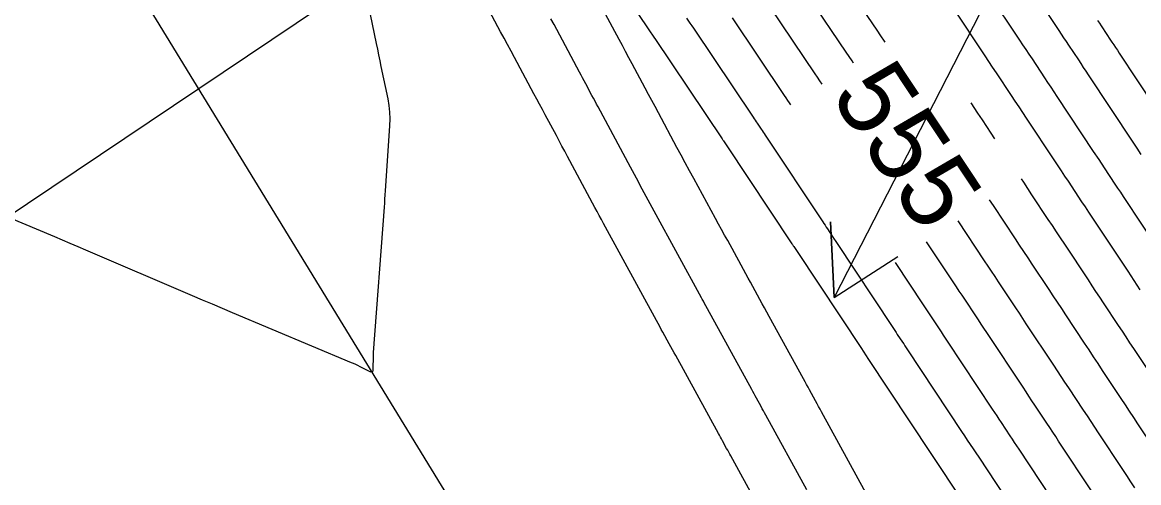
# Model space of a CAD drawing. Extents: x 954385 to 988206, y 1868364 to 1924553.
# Drawn here: x 956579.6 to 956668.1, y 1921778.6 to 1921815.1 of the extents above; entities that cross this region are included whole.
import ezdxf

# ---------------------------------------------------------------- set-up
doc = ezdxf.new("R2010")
doc.units = 0
for name, color, linetype in [('Default', 7, 'Continuous'), ('Ex_Contour Labels', 7, 'Continuous'), ('Ex_Major Contours', 7, 'Continuous'), ('Ex_Minor Contours', 7, 'Continuous'), ('Slopes', 7, 'Continuous')]:
    doc.layers.add(name, color=color, linetype=linetype)

msp = doc.modelspace()

# ---------------------------------------------------------------- linework, layer by layer
at = {"layer": 'Default'}
msp.add_line((957221.14, 1920784.239), (956045.796, 1922705.182), dxfattribs=at)
at = {"layer": 'Ex_Major Contours'}
for points in [[(956658.656, 1921819.191), (956661.792, 1921814.467), (956661.987, 1921814.174), (956662.181, 1921813.881), (956662.376, 1921813.588), (956662.571, 1921813.295), (956663.35, 1921812.122), (956663.544, 1921811.829), (956663.739, 1921811.536), (956663.933, 1921811.243), (956664.128, 1921810.949), (956667.671, 1921805.597), (956667.989, 1921805.116), (956668.308, 1921804.635)], [(956645.523, 1921811.868), (956645.407, 1921812.043), (956645.17, 1921812.397), (956644.933, 1921812.75), (956642.01, 1921817.097)], [(956667.829, 1921778.195), (956667.513, 1921778.676), (956667.197, 1921779.156), (956666.88, 1921779.636), (956664.951, 1921782.549), (956664.655, 1921782.996), (956664.359, 1921783.443), (956664.063, 1921783.891), (956663.767, 1921784.338), (956662.583, 1921786.126), (956662.287, 1921786.574), (956661.991, 1921787.021), (956661.695, 1921787.468), (956661.399, 1921787.915), (956659.22, 1921791.208), (956658.945, 1921791.623), (956658.669, 1921792.039), (956658.394, 1921792.455), (956658.119, 1921792.87), (956657.018, 1921794.533), (956656.743, 1921794.948), (956656.468, 1921795.364), (956656.192, 1921795.78), (956655.917, 1921796.195), (956653.816, 1921799.369)]]:
    msp.add_lwpolyline(points, dxfattribs=at)
at = {"layer": 'Ex_Minor Contours'}
for points in [[(956624.024, 1921822.359), (956629.407, 1921814.352), (956629.587, 1921814.086), (956629.748, 1921813.846), (956629.766, 1921813.82), (956635.119, 1921805.858), (956635.145, 1921805.819), (956635.171, 1921805.78), (956635.198, 1921805.74), (956635.224, 1921805.701), (956635.381, 1921805.465), (956635.433, 1921805.386), (956640.639, 1921797.549), (956640.673, 1921797.497), (956640.708, 1921797.445), (956640.742, 1921797.393), (956640.777, 1921797.341), (956641.052, 1921796.925), (956646.145, 1921789.232), (956646.274, 1921789.036), (956646.533, 1921788.646), (956646.663, 1921788.45), (956651.65, 1921780.916), (956651.807, 1921780.678), (956652.122, 1921780.203), (956652.28, 1921779.965), (956657.153, 1921772.603)], [(956606.064, 1921821.242), (956607.675, 1921813.436), (956607.77, 1921812.977), (956607.865, 1921812.519), (956607.961, 1921812.061), (956608.057, 1921811.603), (956608.597, 1921809.048), (956608.69, 1921808.515), (956608.746, 1921807.98), (956608.765, 1921807.443), (956608.747, 1921806.903), (956608.393, 1921801.733), (956608.371, 1921801.413), (956608.348, 1921801.092), (956608.325, 1921800.772), (956608.301, 1921800.452), (956607.436, 1921788.933), (956607.432, 1921788.869), (956607.429, 1921788.804), (956607.427, 1921788.74), (956607.426, 1921788.675), (956607.419, 1921787.537), (956607.404, 1921787.434), (956607.362, 1921787.377), (956607.292, 1921787.365), (956607.194, 1921787.399), (956606.401, 1921787.799), (956606.23, 1921787.883), (956606.059, 1921787.964), (956605.886, 1921788.041), (956605.712, 1921788.116), (956596.294, 1921792.073), (956595.498, 1921792.408), (956594.702, 1921792.744), (956593.907, 1921793.082), (956593.113, 1921793.421), (956584.656, 1921797.039), (956584.041, 1921797.302), (956583.425, 1921797.564), (956582.808, 1921797.825), (956582.191, 1921798.085), (956572.78, 1921802.038)], [(956646.502, 1921777.799), (956642.993, 1921784.205), (956642.873, 1921784.423), (956642.754, 1921784.642), (956642.634, 1921784.86), (956642.515, 1921785.078), (956642.036, 1921785.951), (956641.916, 1921786.169), (956641.797, 1921786.388), (956641.677, 1921786.606), (956641.557, 1921786.824), (956638.839, 1921791.776), (956638.653, 1921792.115), (956638.467, 1921792.453), (956638.281, 1921792.792), (956638.095, 1921793.131), (956637.352, 1921794.487), (956637.166, 1921794.826), (956636.981, 1921795.165), (956636.795, 1921795.504), (956636.61, 1921795.843), (956635.545, 1921797.795), (956635.306, 1921798.233), (956635.067, 1921798.671), (956634.828, 1921799.11), (956634.589, 1921799.548), (956632.858, 1921802.72), (956632.522, 1921803.337), (956632.187, 1921803.954), (956631.854, 1921804.572), (956631.522, 1921805.191), (956630.051, 1921807.936), (956629.791, 1921808.42), (956629.532, 1921808.905), (956629.272, 1921809.39), (956629.012, 1921809.874), (956627.974, 1921811.813), (956627.715, 1921812.298), (956627.455, 1921812.782), (956627.196, 1921813.267), (956626.936, 1921813.752), (956624.279, 1921818.709)], [(956648.021, 1921813.525), (956647.966, 1921813.608), (956647.676, 1921814.041), (956647.386, 1921814.473), (956645.071, 1921817.916)], [(956670.396, 1921796.051), (956667.133, 1921800.979), (956666.918, 1921801.303), (956666.704, 1921801.627), (956666.489, 1921801.951), (956666.275, 1921802.275), (956665.417, 1921803.57), (956664.989, 1921804.218), (956664.56, 1921804.865), (956661.673, 1921809.226), (956661.426, 1921809.598), (956661.18, 1921809.97), (956660.933, 1921810.342), (956660.686, 1921810.714), (956659.698, 1921812.202), (956659.451, 1921812.574), (956659.204, 1921812.946), (956658.957, 1921813.318), (956658.71, 1921813.69), (956656.197, 1921817.475)], [(956639.711, 1921773.562), (956635.79, 1921780.722), (956635.708, 1921780.871), (956635.626, 1921781.02), (956635.545, 1921781.169), (956635.463, 1921781.318), (956635.136, 1921781.914), (956635.055, 1921782.063), (956634.973, 1921782.212), (956634.891, 1921782.361), (956634.809, 1921782.51), (956631.425, 1921788.675), (956631.298, 1921788.907), (956631.171, 1921789.138), (956631.044, 1921789.369), (956630.917, 1921789.601), (956630.41, 1921790.526), (956630.283, 1921790.757), (956630.157, 1921790.989), (956630.03, 1921791.22), (956629.904, 1921791.452), (956625.707, 1921799.143), (956625.534, 1921799.461), (956625.362, 1921799.778), (956625.19, 1921800.096), (956625.02, 1921800.414), (956622.849, 1921804.469), (956622.627, 1921804.883), (956622.406, 1921805.297), (956622.184, 1921805.71), (956621.962, 1921806.124), (956621.075, 1921807.78), (956620.853, 1921808.193), (956620.632, 1921808.607), (956620.41, 1921809.021), (956620.188, 1921809.435), (956618.643, 1921812.314), (956618.369, 1921812.826), (956618.094, 1921813.338), (956617.82, 1921813.85), (956617.545, 1921814.362), (956616.427, 1921816.45)], [(956643.026, 1921810.211), (956642.848, 1921810.477), (956642.664, 1921810.752), (956642.479, 1921811.027), (956638.949, 1921816.278)], [(956653.737, 1921815.759), (956655.627, 1921812.912), (956655.926, 1921812.462), (956656.226, 1921812.011), (956656.525, 1921811.56), (956656.825, 1921811.109), (956658.022, 1921809.306), (956658.321, 1921808.856), (956658.621, 1921808.405), (956658.92, 1921807.954), (956659.218, 1921807.502), (956661.449, 1921804.134), (956661.718, 1921803.726), (956661.988, 1921803.319), (956662.257, 1921802.912), (956662.527, 1921802.505), (956663.605, 1921800.876), (956663.875, 1921800.468), (956664.145, 1921800.061), (956664.414, 1921799.654), (956664.684, 1921799.247), (956667.257, 1921795.361), (956667.498, 1921794.997), (956667.739, 1921794.633), (956667.98, 1921794.268), (956668.222, 1921793.904)], [(956641.814, 1921778.041), (956638.569, 1921783.96), (956638.476, 1921784.13), (956638.383, 1921784.299), (956638.29, 1921784.468), (956638.197, 1921784.637), (956637.826, 1921785.314), (956637.733, 1921785.484), (956637.64, 1921785.653), (956637.547, 1921785.822), (956637.454, 1921785.991), (956633.664, 1921792.905), (956633.617, 1921792.991), (956633.57, 1921793.077), (956633.523, 1921793.163), (956633.476, 1921793.249), (956629.724, 1921800.125), (956629.25, 1921800.996), (956628.777, 1921801.868), (956628.306, 1921802.74), (956627.837, 1921803.614), (956625.273, 1921808.397), (956625.15, 1921808.627), (956625.027, 1921808.857), (956624.904, 1921809.087), (956624.781, 1921809.316), (956624.289, 1921810.235), (956624.166, 1921810.465), (956624.043, 1921810.695), (956623.92, 1921810.925), (956623.797, 1921811.154), (956621.778, 1921814.923), (956621.531, 1921815.383)], [(956632.282, 1921815.449), (956632.554, 1921815.044), (956632.691, 1921814.841), (956632.827, 1921814.639), (956637.572, 1921807.581), (956637.651, 1921807.464), (956637.73, 1921807.346), (956637.809, 1921807.227), (956637.888, 1921807.109), (956638.202, 1921806.636), (956638.28, 1921806.518), (956638.359, 1921806.4), (956638.437, 1921806.282), (956638.516, 1921806.163), (956643.087, 1921799.281), (956643.177, 1921799.146), (956643.267, 1921799.011), (956643.356, 1921798.875), (956643.446, 1921798.74), (956643.894, 1921798.063), (956644.163, 1921797.657), (956648.588, 1921790.973), (956648.689, 1921790.82), (956648.79, 1921790.667), (956648.892, 1921790.514), (956648.993, 1921790.362), (956649.397, 1921789.751), (956649.498, 1921789.598), (956649.6, 1921789.445), (956649.701, 1921789.292), (956649.802, 1921789.14), (956654.087, 1921782.666), (956654.314, 1921782.323), (956654.541, 1921781.981), (956654.994, 1921781.296), (956655.221, 1921780.953), (956655.448, 1921780.611), (956659.585, 1921774.361)], [(956635.888, 1921815.458), (956640.026, 1921809.304), (956640.158, 1921809.108), (956640.289, 1921808.911), (956640.42, 1921808.714), (956640.528, 1921808.553)], [(956664.875, 1921815.245), (956665.017, 1921815.031), (956665.159, 1921814.816), (956665.302, 1921814.602), (956665.444, 1921814.388), (956666.013, 1921813.53), (956666.156, 1921813.316), (956666.298, 1921813.102), (956666.44, 1921812.887), (956666.582, 1921812.673), (956670.782, 1921806.329)], [(956654.815, 1921808.716), (956655.358, 1921807.898), (956655.71, 1921807.369), (956656.062, 1921806.839), (956656.413, 1921806.309), (956656.708, 1921805.864)], [(956658.813, 1921802.684), (956658.987, 1921802.42), (956659.312, 1921801.93), (956659.637, 1921801.439), (956660.936, 1921799.477), (956661.261, 1921798.986), (956661.586, 1921798.495), (956661.91, 1921798.005), (956662.235, 1921797.514), (956664.117, 1921794.672), (956664.417, 1921794.22), (956664.716, 1921793.768), (956665.015, 1921793.316), (956665.314, 1921792.864), (956666.511, 1921791.056), (956666.81, 1921790.604), (956667.11, 1921790.152), (956667.409, 1921789.7), (956667.708, 1921789.248), (956669.906, 1921785.927)], [(956669.407, 1921781.25), (956668.072, 1921783.266), (956667.739, 1921783.77), (956667.405, 1921784.273), (956667.072, 1921784.777), (956666.738, 1921785.281), (956665.264, 1921787.508), (956664.907, 1921788.047), (956664.551, 1921788.587), (956664.194, 1921789.126), (956663.837, 1921789.665), (956662.359, 1921791.897), (956662.026, 1921792.4), (956661.693, 1921792.904), (956661.359, 1921793.407), (956661.026, 1921793.91), (956659.693, 1921795.923), (956659.36, 1921796.426), (956659.027, 1921796.93), (956658.693, 1921797.433), (956658.36, 1921797.936), (956656.607, 1921800.584), (956656.315, 1921801.027)], [(956664.448, 1921777.878), (956661.783, 1921781.903), (956661.548, 1921782.258), (956661.313, 1921782.613), (956661.078, 1921782.969), (956660.843, 1921783.324), (956659.903, 1921784.745), (956659.667, 1921785.1), (956659.432, 1921785.455), (956659.197, 1921785.81), (956658.962, 1921786.165), (956656.08, 1921790.518), (956655.863, 1921790.846), (956655.646, 1921791.174), (956655.429, 1921791.502), (956655.212, 1921791.83), (956654.343, 1921793.142), (956654.126, 1921793.47), (956653.909, 1921793.798), (956653.691, 1921794.126), (956653.474, 1921794.454), (956651.318, 1921797.711)], [(956648.82, 1921796.054), (956651.031, 1921792.713), (956651.19, 1921792.473), (956651.349, 1921792.233), (956651.509, 1921791.992), (956651.668, 1921791.752), (956652.304, 1921790.79), (956652.464, 1921790.55), (956652.623, 1921790.31), (956652.782, 1921790.069), (956652.941, 1921789.829), (956656.525, 1921784.416), (956656.699, 1921784.152), (956656.873, 1921783.889), (956657.047, 1921783.626), (956657.222, 1921783.363), (956657.919, 1921782.31), (956658.093, 1921782.047), (956658.267, 1921781.783), (956658.441, 1921781.52), (956658.615, 1921781.257), (956662.017, 1921776.119)]]:
    msp.add_lwpolyline(points, dxfattribs=at)
at = {"layer": 'Slopes'}
for points in [[(956607.131, 1921818.928), (956508.399, 1921752.616), (956511.04, 1921758.004), (956508.399, 1921752.616), (956514.385, 1921753.023)], [(956657.131, 1921818.928), (956643.995, 1921793.283), (956643.694, 1921799.275), (956643.995, 1921793.283), (956649.034, 1921796.54)]]:
    msp.add_lwpolyline(points, dxfattribs=at)

# ---------------------------------------------------------------- texts
at = {"layer": 'Ex_Contour Labels'}
msp.add_text('555', height=6, rotation=303.5633, dxfattribs=at).set_placement((956643.616, 1921809.317))

doc.saveas('drawing.dxf')
